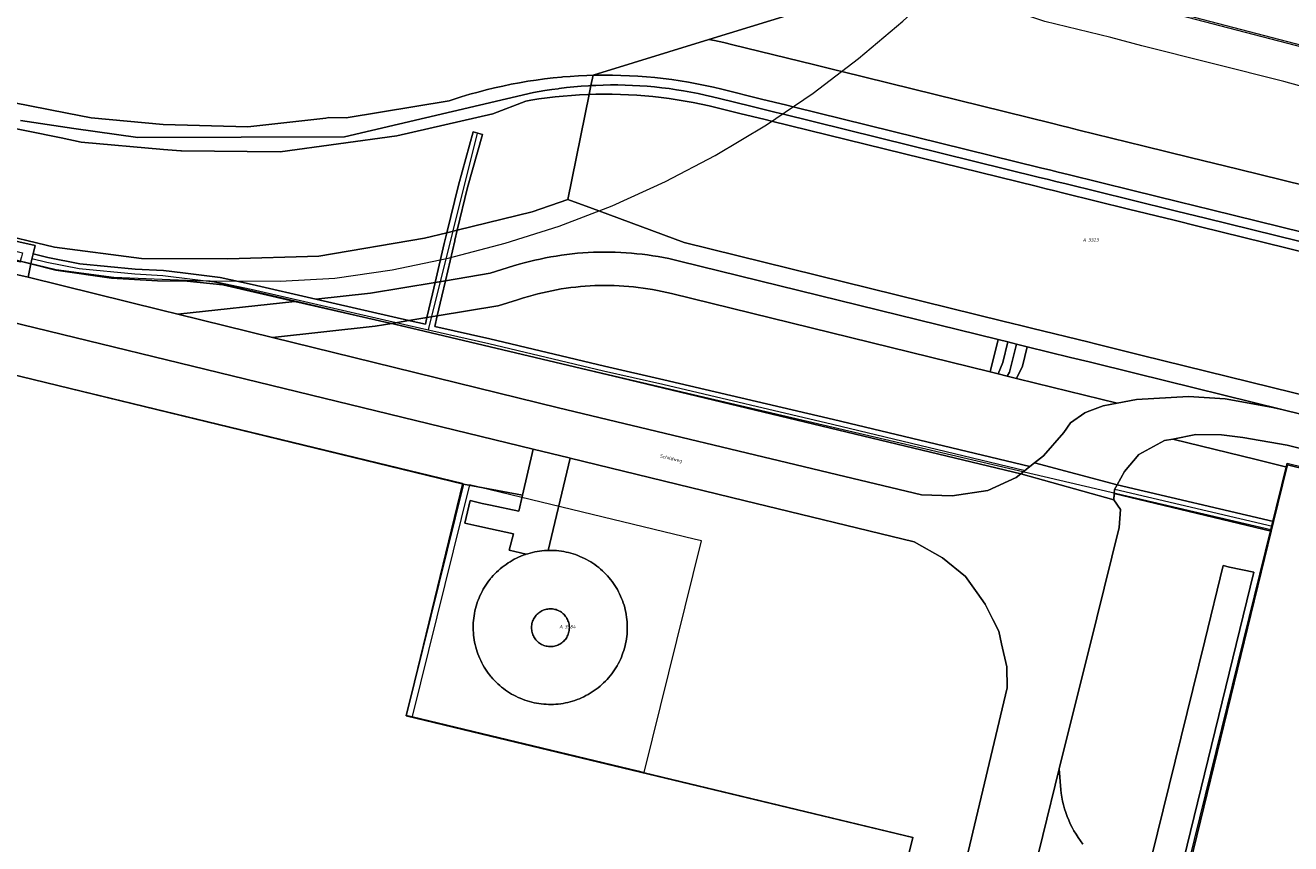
# Model space of a CAD drawing. Header units: metres. Extents: x 250001 to 257773, y 598992 to 609118.
# Tile 566 of 656: x 251951 to 252084, y 607083 to 607169. Entities that reach past the tile are written whole.
import ezdxf
from ezdxf.enums import TextEntityAlignment as Align
from ezdxf.lldxf.tags import DXFTag

# ---------------------------------------------------------------- set-up
doc = ezdxf.new("R2010")
doc.units = ezdxf.units.M
for name, color, linetype, lineweight in [('B-WE-FV-GELEIDING_WILDROOSTER-GV', 252, 'Continuous', 18), ('B-WE-GR-GRAS-GV', 252, 'Continuous', 13), ('B-WE-GR-GROENVOORZIENING-GV', 252, 'Continuous', 18), ('B-WE-GW-TALUD_KRUIN-G', 252, 'Continuous', 18), ('B-WE-IE-TERREINAFSCHEIDING_KUNSTMATIG_HEKWERK-G', 252, 'IE-TERREINAFSCHEIDING-KUNSTMATIG', 18), ('B-WE-KG-GRENS_PERCEEL-G', 150, 'KG-PERCEEL', 18), ('B-WE-KG-GRENS_PERCEEL-S', 150, 'Continuous', 25), ('B-WE-OG-BEBOUWING_WINDTURBINE-GV', 1, 'Continuous', 18), ('B-WE-OG-TERREIN_ERF-GV', 7, 'Continuous', 18), ('B-WE-OG-TOPOGRAFIE-T18', 2, 'Continuous', 18), ('B-WE-VH-VERHARDING_GESLOTEN-GV', 252, 'Continuous', 18), ('B-WE-VH-VERHARDING_HALFVERHARDING-GV', 252, 'Continuous', 18), ('B-WE-VH-VERHARDING_OPEN-GV', 252, 'Continuous', 18), ('X-XX-AL-REFERENTIE-G', 7, 'Continuous', 18)]:
    doc.layers.add(name, color=color, linetype=linetype, lineweight=lineweight)
doc.styles.add('NLCS-ISO', font='NLCS-ISO.ttf')
doc.styles.add('NLCS-ISO-ANNOTATIEF-T18', font='NLCS-ISO.ttf', dxfattribs={"height": 1.8})
doc.styles.get("Standard").update_dxf_attribs({"font": 'NLCS-ISO.ttf'})
doc.linetypes.add('IE-TERREINAFSCHEIDING-KUNSTMATIG', pattern='A,4,[82,NLCS.shx,S=0.75,R=90,X=0,Y=0],4,-2', length=10)
tags = doc.linetypes.add('KG-PERCEEL', pattern='A,5.5,-2,["P",Standard,S=1.8,R=0,X=-0.5,Y=-0.9],-2,5.5,-2,[5,NLCS.SHX,S=0.75,R=0,X=0,Y=0],-2', length=19).pattern_tags.tags
tags[6] = DXFTag(74, 10)

# ---------------------------------------------------------------- blocks, each defined once
blk = doc.blocks.new('SKG-PERCEELNUMMER-SO')
at = {"style": 'NLCS-ISO', "oblique": 10, "flags": 1}
blk.add_attdef('GEMEENTECODE', text='', height=1.8, dxfattribs=at).set_placement((0, 2.55), align=Align.MIDDLE_CENTER)
at = {"style": 'NLCS-ISO', "oblique": 10}
blk.add_attdef('SECTIE', text='', height=1.8, dxfattribs=at).set_placement((-0.5, 0), align=Align.MIDDLE_RIGHT)
blk.add_attdef('PERCEELNUMMER', text='', height=1.8, dxfattribs=at).set_placement((0.5, 0), align=Align.MIDDLE_LEFT)
blk = doc.blocks.new('BS2021-132-Xref-KAD-20210617')
at = {"layer": 'B-WE-KG-GRENS_PERCEEL-G', "flags": 128}
for points in [[(250945.75, 607240.72), (250974.08, 607231.94), (251011.49, 607221.48), (251020.18, 607219.28), (251028.91, 607217.28), (251037.51, 607215.6), (251063.48, 607210.79), (251072.96, 607209.41), (251090.81, 607207.37), (251099.7, 607206.61), (251105.7, 607206.28), (251114.75, 607205.97), (251120.63, 607205.92), (251126.73, 607206.02), (251138.62, 607206.52), (251150.75, 607207.08), (251159.65, 607207.89), (251168.5, 607209.03), (251180.38, 607210.78), (251189.4, 607212.26), (251198.11, 607213.89), (251206.88, 607215.87), (251215.54, 607218), (251223.23, 607220.02), (251229.91, 607222.11), (251236.78, 607224.36), (251245.22, 607227.38), (251253.62, 607230.5), (251261.97, 607233.74), (251270.15, 607237.04), (251278.45, 607240.68), (251286.47, 607244.63), (251294.47, 607248.75), (251302.29, 607253.03), (251310.1, 607257.55), (251320.19, 607263.72), (251325.53, 607266.6), (251331, 607268.72), (251336.71, 607270.26), (251342.57, 607271.38), (251348.28, 607271.95), (251354.29, 607271.92), (251360.27, 607271.43), (251510.74, 607247.74), (251537.28, 607243.38), (251548.25, 607241.84), (251560.77, 607238.58), (251608.12, 607227.35), (251868.01, 607164.47), (251954.5, 607143.64)], [(251691.482, 607195.309), (251716.565, 607189.229), (251997.049, 607121.25)], [(251970.607, 607142.463), (251977.96, 607142.43), (251983.68, 607142.74), (251989.68, 607143.59), (251995.57, 607144.81), (252001.51, 607146.38), (252007.18, 607148.18), (252012.74, 607150.3), (252018.31, 607152.85), (252023.53, 607155.59), (252028.89, 607158.8), (252033.77, 607162.12), (252038.53, 607165.73), (252043.18, 607169.65), (252050.19, 607176.065)], [(252099.419, 607163.323), (252072.274, 607170.42), (252050.34, 607176.026), (252050.19, 607176.065)], [(251954.5, 607143.64), (251960.54, 607142.83), (251968.99, 607142.47), (251970.607, 607142.463)], [(251970.607, 607142.463), (252023.501, 607130.033), (252081.713, 607116.389)], [(252081.713, 607116.389), (252083.43, 607123.36), (252089.11, 607121.96)], [(251997.049, 607121.25), (251991.153, 607096.955)], [(252016.07, 607090.948), (252022.076, 607115.217), (252021.316, 607115.4), (251997.772, 607121.076), (251991.768, 607096.807)], [(252070.853, 607072.297), (252081.713, 607116.389)], [(251991.153, 607096.955), (251991.768, 607096.807)], [(251991.768, 607096.807), (252015.457, 607091.096), (252016.07, 607090.948)], [(252016.07, 607090.948), (252044.228, 607084.16)], [(252044.228, 607084.16), (251991.812, 606872.422), (251694.031, 606944.689)]]:
    blk.add_lwpolyline(points, dxfattribs=at)
at = {"layer": 'B-WE-KG-GRENS_PERCEEL-S', "xscale": 0.2, "yscale": 0.2, "zscale": 0.2}
for p, values in [((252062.473, 607146.727), {'PERCEELNUMMER': '3323', 'SECTIE': 'A'}), ((252007.656, 607106.223), {'PERCEELNUMMER': '3384', 'SECTIE': 'A'})]:
    blk.add_blockref('SKG-PERCEELNUMMER-SO', p, dxfattribs=at).add_auto_attribs(values)
blk = doc.blocks.new('BS2021-132-Xref-BGT-GRIJS-20210617-aangepast')
at = {"layer": 'B-WE-FV-GELEIDING_WILDROOSTER-GV', "flags": 128}
blk.add_lwpolyline([(252056.962, 607123.366), (252055.534, 607122.241), (252065.295, 607119.49), (252065.327, 607120.166), (252065.347, 607120.6), (252065.613, 607121.069)], close=True, dxfattribs=at)
at = {"layer": 'B-WE-GR-GRAS-GV', "flags": 128}
for points in [[(251947.96, 607161.52), (251955.66, 607160.009), (251958.15, 607159.52), (251965.71, 607158.82), (251974.58, 607158.6), (251982.726, 607159.488), (251983.06, 607159.563), (251984.886, 607159.534), (251995.654, 607161.326), (251996.913, 607161.717), (251997.822, 607161.99), (251998.679, 607162.23), (251999.54, 607162.455), (252000.405, 607162.665), (252001.274, 607162.86), (252002.146, 607163.04), (252003.02, 607163.205), (252003.898, 607163.354), (252004.778, 607163.488), (252005.66, 607163.607), (252006.544, 607163.71), (252007.43, 607163.798), (252007.561, 607163.809), (252008.317, 607163.87), (252009.205, 607163.927), (252010.094, 607163.968), (252010.725, 607163.987), (252022.87, 607167.737), (252042.806, 607173.892)], [(251950.739, 607159.232), (251956.35, 607158.421), (251963.053, 607157.451), (251984.701, 607157.549), (252004.503, 607162.166), (252005.666, 607162.375), (252006.426, 607162.495), (252007.064, 607162.583), (252007.188, 607162.601), (252007.952, 607162.694), (252008.717, 607162.773), (252009.483, 607162.839), (252010.251, 607162.892), (252010.505, 607162.905), (252010.725, 607163.987), (252010.094, 607163.968), (252009.205, 607163.927), (252008.317, 607163.87), (252007.561, 607163.809), (252007.43, 607163.798), (252006.544, 607163.71), (252005.66, 607163.607), (252004.778, 607163.488), (252003.898, 607163.354), (252003.02, 607163.205), (252002.146, 607163.04), (252001.274, 607162.86), (252000.405, 607162.665), (251999.54, 607162.455), (251998.679, 607162.23), (251997.822, 607161.99), (251996.913, 607161.717), (251995.654, 607161.326), (251984.886, 607159.534), (251983.06, 607159.563), (251982.726, 607159.488), (251974.58, 607158.6), (251965.71, 607158.82), (251958.15, 607159.52), (251955.66, 607160.009), (251947.96, 607161.52)], [(251944.6, 607159.53), (251955.028, 607157.415), (251957.12, 607156.99), (251965.722, 607156.222), (251967.54, 607156.06), (251967.606, 607156.059), (251977.96, 607155.98), (251990.16, 607157.64), (252000.22, 607159.96), (252003.691, 607161.29), (252004.216, 607161.38), (252005.062, 607161.509), (252005.909, 607161.623), (252006.759, 607161.722), (252007.61, 607161.806), (252008.462, 607161.876), (252009.315, 607161.93), (252010.17, 607161.97), (252010.315, 607161.974), (252010.505, 607162.905), (252010.251, 607162.892), (252009.483, 607162.839), (252008.717, 607162.773), (252007.952, 607162.694), (252007.188, 607162.601), (252007.064, 607162.583), (252006.426, 607162.495), (252005.666, 607162.375), (252004.503, 607162.166), (251984.701, 607157.549), (251963.053, 607157.451), (251956.35, 607158.421), (251950.739, 607159.232)], [(251947.6, 607147.58), (251954.31, 607145.98), (251963.43, 607144.8), (251972.48, 607144.76), (251982, 607145.02), (251993.07, 607146.92), (251995.417, 607147.496), (251996.619, 607152.472), (251998.182, 607158.057), (251999.145, 607157.788), (251997.587, 607152.22), (251996.511, 607147.765), (252004.35, 607149.69), (252008.079, 607150.987), (252010.315, 607161.974), (252010.17, 607161.97), (252009.315, 607161.93), (252008.462, 607161.876), (252007.61, 607161.806), (252006.759, 607161.722), (252005.909, 607161.623), (252005.062, 607161.509), (252004.216, 607161.38), (252003.691, 607161.29), (252000.22, 607159.96), (251990.16, 607157.64), (251977.96, 607155.98), (251967.606, 607156.059), (251967.54, 607156.06), (251965.722, 607156.222), (251957.12, 607156.99), (251955.028, 607157.415), (251944.6, 607159.53)], [(251947.43, 607147.24), (251952.29, 607146.15), (251952.071, 607145.272), (251953.628, 607144.888), (251956.968, 607144.241), (251962.76, 607143.688), (251965.724, 607143.525), (251967.743, 607143.274), (251971.683, 607142.785), (251975.039, 607142.079), (251981.705, 607140.537), (251987.414, 607141.159), (251994.19, 607142.287), (251995.151, 607146.379), (251995.282, 607146.936), (251995.417, 607147.496), (251993.07, 607146.92), (251982, 607145.02), (251972.48, 607144.76), (251963.43, 607144.8), (251954.31, 607145.98), (251947.6, 607147.58)], [(252232.144, 607143.193), (252205.328, 607149.839), (252170.797, 607158.135), (252144.21, 607164.695), (252126.535, 607168.902), (252109.312, 607173.165), (252109.648, 607174.445), (252109.703, 607174.684), (252086.377, 607180.485), (252079.972, 607182.078), (252074.529, 607183.432), (252071.193, 607170.525), (252071.243, 607170.515), (252088.56, 607166.028), (252104.602, 607161.649), (252120.588, 607157.769), (252133.17, 607155.859), (252145.608, 607154.265), (252161.961, 607152.347), (252180.305, 607148.654), (252206.066, 607142.395), (252230.87, 607136.251)], [(252096.604, 607159.613), (252083.075, 607163.32), (252068.228, 607167.088), (252064.963, 607167.927), (252058.047, 607169.625), (252054.919, 607170.659), (252046.955, 607172.728), (252042.806, 607173.892), (252022.87, 607167.737), (252023.466, 607167.617), (252024.417, 607167.409), (252025.365, 607167.185), (252033.812, 607165.103), (252036.198, 607164.516), (252036.804, 607164.366), (252058.759, 607158.957), (252059.84, 607158.691), (252060.573, 607158.51), (252061.628, 607158.25), (252068.442, 607156.572), (252073.27, 607155.382), (252078.317, 607154.139), (252239.633, 607114.396)], [(252239.633, 607114.396), (252078.317, 607154.139), (252073.27, 607155.382), (252068.442, 607156.572), (252061.628, 607158.25), (252060.573, 607158.51), (252059.84, 607158.691), (252058.759, 607158.957), (252036.804, 607164.366), (252036.198, 607164.516), (252033.812, 607165.103), (252025.365, 607167.185), (252024.417, 607167.409), (252023.466, 607167.617), (252022.87, 607167.737), (252010.725, 607163.987), (252010.984, 607163.994), (252011.874, 607164.005), (252012.764, 607163.999), (252013.654, 607163.978), (252014.543, 607163.942), (252015.432, 607163.89), (252016.32, 607163.823), (252017.206, 607163.74), (252018.09, 607163.642), (252018.973, 607163.528), (252019.854, 607163.399), (252020.732, 607163.254), (252021.608, 607163.095), (252022.481, 607162.92), (252023.35, 607162.729), (252024.216, 607162.524), (252028.386, 607161.497), (252031.029, 607160.845), (252031.69, 607160.683), (252057.608, 607154.297), (252058.675, 607154.034), (252059.443, 607153.845), (252060.51, 607153.582), (252067.286, 607151.913), (252072.079, 607150.732), (252075.503, 607149.888), (252238.495, 607109.733)], [(252238.26, 607108.761), (252074.871, 607149.014), (252071.83, 607149.764), (252067.046, 607150.942), (252060.277, 607152.61), (252059.207, 607152.873), (252058.432, 607153.064), (252057.368, 607153.326), (252030.555, 607159.932), (252029.895, 607160.095), (252027.256, 607160.745), (252023.977, 607161.553), (252023.231, 607161.74), (252022.481, 607161.914), (252021.729, 607162.075), (252020.974, 607162.223), (252020.217, 607162.357), (252019.457, 607162.478), (252018.695, 607162.587), (252017.932, 607162.681), (252017.167, 607162.763), (252016.4, 607162.831), (252015.633, 607162.885), (252014.865, 607162.926), (252014.096, 607162.954), (252013.327, 607162.969), (252012.557, 607162.97), (252011.788, 607162.957), (252011.019, 607162.931), (252010.505, 607162.905), (252010.315, 607161.974), (252011.025, 607161.995), (252011.88, 607162.005), (252012.735, 607161.999), (252013.59, 607161.979), (252014.444, 607161.945), (252015.298, 607161.895), (252016.151, 607161.83), (252017.002, 607161.75), (252017.852, 607161.656), (252018.7, 607161.547), (252019.547, 607161.423), (252020.391, 607161.284), (252021.232, 607161.13), (252022.07, 607160.962), (252022.906, 607160.779), (252023.738, 607160.582), (252026.115, 607159.997), (252028.76, 607159.345), (252029.42, 607159.182), (252057.129, 607152.356), (252058.19, 607152.094), (252058.972, 607151.902), (252060.044, 607151.637), (252066.805, 607149.972), (252071.582, 607148.795), (252074.223, 607148.144), (252238.014, 607107.792)], [(252238.495, 607109.733), (252075.503, 607149.888), (252072.079, 607150.732), (252067.286, 607151.913), (252060.51, 607153.582), (252059.443, 607153.845), (252058.675, 607154.034), (252057.608, 607154.297), (252031.69, 607160.683), (252031.029, 607160.845), (252028.386, 607161.497), (252024.216, 607162.524), (252023.35, 607162.729), (252022.481, 607162.92), (252021.608, 607163.095), (252020.732, 607163.254), (252019.854, 607163.399), (252018.973, 607163.528), (252018.09, 607163.642), (252017.206, 607163.74), (252016.32, 607163.823), (252015.432, 607163.89), (252014.543, 607163.942), (252013.654, 607163.978), (252012.764, 607163.999), (252011.874, 607164.005), (252010.984, 607163.994), (252010.725, 607163.987), (252010.505, 607162.905), (252011.019, 607162.931), (252011.788, 607162.957), (252012.557, 607162.97), (252013.327, 607162.969), (252014.096, 607162.954), (252014.865, 607162.926), (252015.633, 607162.885), (252016.4, 607162.831), (252017.167, 607162.763), (252017.932, 607162.681), (252018.695, 607162.587), (252019.457, 607162.478), (252020.217, 607162.357), (252020.974, 607162.223), (252021.729, 607162.075), (252022.481, 607161.914), (252023.231, 607161.74), (252023.977, 607161.553), (252027.256, 607160.745), (252029.895, 607160.095), (252030.555, 607159.932), (252057.368, 607153.326), (252058.432, 607153.064), (252059.207, 607152.873), (252060.277, 607152.61), (252067.046, 607150.942), (252071.83, 607149.764), (252074.871, 607149.014), (252238.26, 607108.761)], [(252238.014, 607107.792), (252074.223, 607148.144), (252071.582, 607148.795), (252066.805, 607149.972), (252060.044, 607151.637), (252058.972, 607151.902), (252058.19, 607152.094), (252057.129, 607152.356), (252029.42, 607159.182), (252028.76, 607159.345), (252026.115, 607159.997), (252023.738, 607160.582), (252022.906, 607160.779), (252022.07, 607160.962), (252021.232, 607161.13), (252020.391, 607161.284), (252019.547, 607161.423), (252018.7, 607161.547), (252017.852, 607161.656), (252017.002, 607161.75), (252016.151, 607161.83), (252015.298, 607161.895), (252014.444, 607161.945), (252013.59, 607161.979), (252012.735, 607161.999), (252011.88, 607162.005), (252011.025, 607161.995), (252010.315, 607161.974), (252008.079, 607150.987), (252010.662, 607150.028), (252011.351, 607149.772), (252020.26, 607146.464), (252053.643, 607138.24), (252054.661, 607137.989), (252055.548, 607137.77), (252056.655, 607137.497), (252062.694, 607136.01), (252063.206, 607135.884), (252068.098, 607134.678), (252234.893, 607093.585)], [(252234.893, 607093.585), (252068.098, 607134.678), (252063.206, 607135.884), (252062.694, 607136.01), (252056.655, 607137.497), (252055.548, 607137.77), (252054.661, 607137.989), (252053.643, 607138.24), (252020.26, 607146.464), (252011.351, 607149.772), (252010.662, 607150.028), (252008.079, 607150.987), (252004.35, 607149.69), (251996.511, 607147.765), (251996.255, 607146.704), (251996.238, 607146.634), (251995.259, 607142.465), (251999.941, 607143.245), (252002.403, 607144.009), (252002.982, 607144.182), (252003.528, 607144.335), (252004.076, 607144.478), (252004.626, 607144.612), (252005.179, 607144.736), (252005.734, 607144.851), (252006.291, 607144.956), (252006.849, 607145.051), (252007.409, 607145.136), (252007.971, 607145.212), (252008.533, 607145.277), (252009.097, 607145.333), (252009.662, 607145.379), (252010.227, 607145.415), (252010.793, 607145.442), (252011.359, 607145.458), (252011.926, 607145.465), (252012.492, 607145.461), (252013.059, 607145.448), (252013.625, 607145.425), (252014.19, 607145.392), (252014.755, 607145.349), (252015.319, 607145.296), (252015.882, 607145.234), (252016.444, 607145.161), (252017.005, 607145.079), (252017.564, 607144.987), (252018.121, 607144.885), (252018.677, 607144.774), (252019.23, 607144.653), (252019.781, 607144.522), (252053.163, 607136.298), (252054.175, 607136.049), (252055.076, 607135.827), (252056.189, 607135.552), (252060.749, 607134.429), (252062.707, 607133.947), (252067.624, 607132.735), (252082.889, 607128.974), (252234.51, 607091.62)], [(252068.597, 607079.515), (252074.798, 607104.749), (252076.73, 607112.61), (252077.384, 607112.468), (252079.96, 607111.91), (252071.857, 607078.75)], [(252072.593, 607078.577), (252081.766, 607116.234), (252065.327, 607120.166), (252065.324, 607120.108), (252065.295, 607119.49), (252065.966, 607118.496), (252065.84, 607116.62), (252063.486, 607107.135), (252059.56, 607091.312), (252059.734, 607089.114), (252059.775, 607088.768), (252059.839, 607088.354), (252059.919, 607087.943), (252060.014, 607087.536), (252060.125, 607087.132), (252060.251, 607086.733), (252060.393, 607086.339), (252060.549, 607085.951), (252060.72, 607085.569), (252060.906, 607085.193), (252061.106, 607084.825), (252061.319, 607084.465), (252061.546, 607084.114), (252061.787, 607083.771), (252062.04, 607083.438)]]:
    blk.add_lwpolyline(points, dxfattribs=at)
for points in [[(251750.48, 607186.25), (251692.571, 607200.253), (251691.446, 607195.573), (251691.421, 607195.383), (251847.73, 607157.284), (251847.248, 607155.443), (251847.58, 607155.362), (251847.639, 607155.606), (251945.149, 607131.851), (251945.6, 607133.69), (251997.151, 607121.146), (252003.343, 607120.007), (252004.465, 607124.805), (251920.74, 607145.21), (251837.53, 607165.25)], [(251999.145, 607157.788), (251998.182, 607158.057), (251996.619, 607152.472), (251995.417, 607147.496), (251996.511, 607147.765), (251997.587, 607152.22)], [(251996.255, 607146.704), (251996.511, 607147.765), (251995.417, 607147.496), (251995.282, 607146.936), (251995.151, 607146.379), (251994.19, 607142.287), (251995.259, 607142.465), (251996.238, 607146.634)], [(251953.628, 607144.888), (251952.071, 607145.272), (251951.93, 607144.71), (251951.837, 607144.225), (251954.449, 607143.575), (251960.3, 607142.741), (251965.12, 607142.451), (251968.228, 607142.409), (251971.944, 607142.018), (251979.498, 607140.297), (251989.145, 607138.099), (251989.639, 607137.982), (251991.45, 607138.284), (251981.705, 607140.537), (251975.039, 607142.079), (251971.683, 607142.785), (251967.743, 607143.274), (251965.724, 607143.525), (251962.76, 607143.688), (251956.968, 607144.241)], [(252012.492, 607145.461), (252011.926, 607145.465), (252011.359, 607145.458), (252010.793, 607145.442), (252010.227, 607145.415), (252009.662, 607145.379), (252009.097, 607145.333), (252008.533, 607145.277), (252007.971, 607145.212), (252007.409, 607145.136), (252006.849, 607145.051), (252006.291, 607144.956), (252005.734, 607144.851), (252005.179, 607144.736), (252004.626, 607144.612), (252004.076, 607144.478), (252003.528, 607144.335), (252002.982, 607144.182), (252002.403, 607144.009), (251999.941, 607143.245), (251995.259, 607142.465), (251994.882, 607140.861), (251994.395, 607138.774), (252000.75, 607139.832), (252000.789, 607139.844), (252002.801, 607140.468), (252003.44, 607140.666), (252003.956, 607140.821), (252004.443, 607140.957), (252004.932, 607141.085), (252005.423, 607141.205), (252005.916, 607141.315), (252006.411, 607141.418), (252006.908, 607141.511), (252007.406, 607141.596), (252007.906, 607141.672), (252008.407, 607141.739), (252008.909, 607141.798), (252009.412, 607141.848), (252009.916, 607141.889), (252010.42, 607141.921), (252010.925, 607141.945), (252011.43, 607141.959), (252011.936, 607141.965), (252012.441, 607141.962), (252012.946, 607141.95), (252013.451, 607141.93), (252013.956, 607141.9), (252014.46, 607141.862), (252014.963, 607141.815), (252015.466, 607141.759), (252015.967, 607141.694), (252016.467, 607141.621), (252016.966, 607141.539), (252017.463, 607141.448), (252017.959, 607141.349), (252018.452, 607141.241), (252018.944, 607141.124), (252052.324, 607132.901), (252053.163, 607136.298), (252019.781, 607144.522), (252019.23, 607144.653), (252018.677, 607144.774), (252018.121, 607144.885), (252017.564, 607144.987), (252017.005, 607145.079), (252016.444, 607145.161), (252015.882, 607145.234), (252015.319, 607145.296), (252014.755, 607145.349), (252014.19, 607145.392), (252013.625, 607145.425), (252013.059, 607145.448)], [(251954.449, 607143.575), (251951.837, 607144.225), (251951.57, 607142.83), (251965.533, 607139.386), (251967.251, 607138.963), (251979.498, 607140.297), (251971.944, 607142.018), (251968.228, 607142.409), (251965.12, 607142.451), (251960.3, 607142.741)], [(251993.908, 607141.089), (251994.19, 607142.287), (251987.414, 607141.159), (251981.705, 607140.537), (251991.45, 607138.284), (251993.326, 607138.596)], [(251994.882, 607140.861), (251995.259, 607142.465), (251994.19, 607142.287), (251993.908, 607141.089), (251993.326, 607138.596), (251994.395, 607138.774)], [(252012.441, 607141.962), (252011.936, 607141.965), (252011.43, 607141.959), (252010.925, 607141.945), (252010.42, 607141.921), (252009.916, 607141.889), (252009.412, 607141.848), (252008.909, 607141.798), (252008.407, 607141.739), (252007.906, 607141.672), (252007.406, 607141.596), (252006.908, 607141.511), (252006.411, 607141.418), (252005.916, 607141.315), (252005.423, 607141.205), (252004.932, 607141.085), (252004.443, 607140.957), (252003.956, 607140.821), (252003.44, 607140.666), (252002.801, 607140.468), (252000.789, 607139.844), (252000.75, 607139.832), (251994.395, 607138.774), (251994.139, 607137.679), (251999.923, 607136.381), (252011.939, 607133.504), (252018.147, 607132.094), (252035.915, 607127.933), (252056.482, 607122.988), (252056.962, 607123.366), (252057.92, 607124.12), (252060.05, 607126.57), (252060.733, 607127.564), (252062.236, 607128.628), (252062.487, 607128.721), (252064.154, 607129.339), (252065.643, 607129.62), (252057.08, 607131.729), (252055.071, 607132.224), (252054.109, 607132.461), (252053.159, 607132.695), (252052.324, 607132.901), (252018.944, 607141.124), (252018.452, 607141.241), (252017.959, 607141.349), (252017.463, 607141.448), (252016.966, 607141.539), (252016.467, 607141.621), (252015.967, 607141.694), (252015.466, 607141.759), (252014.963, 607141.815), (252014.46, 607141.862), (252013.956, 607141.9), (252013.451, 607141.93), (252012.946, 607141.95)], [(251989.145, 607138.099), (251979.498, 607140.297), (251967.251, 607138.963), (251977.151, 607136.521), (251987.892, 607137.691), (251989.639, 607137.982)], [(252012.898, 607132.472), (251989.639, 607137.982), (251987.892, 607137.691), (251977.151, 607136.521), (252007.12, 607129.13), (252037.091, 607121.949), (252045.14, 607120.02), (252048.36, 607119.93), (252052.09, 607120.5), (252055.05, 607121.86), (252055.534, 607122.241)], [(251994.139, 607137.679), (251994.395, 607138.774), (251993.326, 607138.596), (251993.163, 607137.898), (251991.569, 607138.256), (251991.45, 607138.284), (251989.639, 607137.982), (252012.898, 607132.472), (252055.534, 607122.241), (252056.482, 607122.988), (252035.915, 607127.933), (252018.147, 607132.094), (252011.939, 607133.504), (251999.923, 607136.381)], [(251993.163, 607137.898), (251993.326, 607138.596), (251991.45, 607138.284), (251991.569, 607138.256)], [(252054.175, 607136.049), (252053.163, 607136.298), (252052.324, 607132.901), (252053.159, 607132.695), (252053.64, 607133.91)], [(252055.076, 607135.827), (252054.175, 607136.049), (252053.64, 607133.91), (252053.159, 607132.695), (252054.109, 607132.461), (252054.36, 607132.87)], [(252056.189, 607135.552), (252055.076, 607135.827), (252054.36, 607132.87), (252054.109, 607132.461), (252055.071, 607132.224), (252055.7, 607133.51)], [(252060.749, 607134.429), (252056.189, 607135.552), (252055.7, 607133.51), (252055.071, 607132.224), (252057.08, 607131.729), (252065.643, 607129.62), (252067.666, 607130.002), (252073.093, 607130.315), (252076.923, 607130.074), (252081.749, 607129.199), (252082.889, 607128.974), (252067.624, 607132.735), (252062.707, 607133.947)], [(252080.181, 607123.72), (252071.443, 607125.873), (252070.599, 607125.71), (252067.91, 607124.25), (252066.398, 607122.457), (252065.613, 607121.069), (252082.009, 607117.234), (252083.396, 607122.928)], [(252076.573, 607126.305), (252073.875, 607126.343), (252071.443, 607125.873), (252080.181, 607123.72), (252083.396, 607122.928), (252083.46, 607123.19), (252150.92, 607106.57), (252238.84, 607084.85), (252238.929, 607085.216), (252243.437, 607084.047), (252243.807, 607085.345), (252243.92, 607085.741), (252242.732, 607086.077), (252240.042, 607086.643), (252239.328, 607086.829), (252083.421, 607125.239), (252078.79, 607126.036)], [(252082.009, 607117.234), (252065.613, 607121.069), (252065.347, 607120.6), (252065.327, 607120.166), (252081.766, 607116.234)]]:
    blk.add_lwpolyline(points, close=True, dxfattribs=at)
at = {"layer": 'B-WE-GR-GROENVOORZIENING-GV', "flags": 128}
blk.add_lwpolyline([(252046.77, 607068.97), (252054.1, 607099.8), (252054.08, 607102.02), (252053.526, 607104.412), (252053.22, 607105.73), (252052.607, 607106.973), (252052.167, 607107.866), (252051.81, 607108.59), (252050.96, 607109.777), (252049.74, 607111.48), (252047.32, 607113.43), (252044.36, 607115.11), (252026.528, 607119.442), (252008.319, 607123.866), (252006.027, 607114.203), (252006.14, 607114.206), (252006.394, 607114.206), (252006.648, 607114.197), (252006.902, 607114.18), (252007.155, 607114.155), (252007.407, 607114.123), (252007.658, 607114.082), (252007.907, 607114.034), (252008.155, 607113.977), (252008.401, 607113.913), (252008.645, 607113.841), (252008.886, 607113.762), (252009.125, 607113.675), (252009.361, 607113.58), (252009.594, 607113.479), (252009.823, 607113.37), (252010.049, 607113.253), (252010.272, 607113.13), (252010.49, 607113), (252010.704, 607112.863), (252010.914, 607112.719), (252011.119, 607112.569), (252011.319, 607112.412), (252011.514, 607112.249), (252011.704, 607112.08), (252011.888, 607111.905), (252012.067, 607111.725), (252012.24, 607111.539), (252012.407, 607111.347), (252012.569, 607111.151), (252012.723, 607110.949), (252012.872, 607110.743), (252013.014, 607110.532), (252013.149, 607110.317), (252013.277, 607110.097), (252013.398, 607109.874), (252013.513, 607109.647), (252013.62, 607109.416), (252013.719, 607109.182), (252013.812, 607108.946), (252013.896, 607108.706), (252013.974, 607108.464), (252014.043, 607108.219), (252014.105, 607107.973), (252014.159, 607107.725), (252014.205, 607107.475), (252014.244, 607107.223), (252014.274, 607106.971), (252014.297, 607106.718), (252014.311, 607106.464), (252014.317, 607106.21), (252014.316, 607105.956), (252014.306, 607105.702), (252014.289, 607105.448), (252014.264, 607105.195), (252014.23, 607104.943), (252014.189, 607104.693), (252014.139, 607104.443), (252014.082, 607104.196), (252014.018, 607103.95), (252013.945, 607103.706), (252013.865, 607103.465), (252013.791, 607103.262), (252013.696, 607103.026), (252013.594, 607102.793), (252013.485, 607102.564), (252013.368, 607102.338), (252013.245, 607102.116), (252013.115, 607101.897), (252012.977, 607101.683), (252012.834, 607101.474), (252012.683, 607101.269), (252012.527, 607101.069), (252012.364, 607100.874), (252012.195, 607100.684), (252012.02, 607100.499), (252011.839, 607100.321), (252011.653, 607100.148), (252011.462, 607099.98), (252011.265, 607099.819), (252011.063, 607099.665), (252010.857, 607099.516), (252010.646, 607099.375), (252010.431, 607099.24), (252010.211, 607099.111), (252009.988, 607098.99), (252009.761, 607098.876), (252009.53, 607098.769), (252009.296, 607098.669), (252009.06, 607098.577), (252008.82, 607098.492), (252008.578, 607098.415), (252008.333, 607098.346), (252008.087, 607098.284), (252007.838, 607098.23), (252007.588, 607098.184), (252007.337, 607098.146), (252007.085, 607098.115), (252006.832, 607098.093), (252006.578, 607098.079), (252006.324, 607098.072), (252006.069, 607098.074), (252005.815, 607098.084), (252005.562, 607098.101), (252005.309, 607098.127), (252005.057, 607098.16), (252004.806, 607098.202), (252004.557, 607098.251), (252004.309, 607098.308), (252004.064, 607098.373), (252003.82, 607098.446), (252003.579, 607098.526), (252003.34, 607098.613), (252003.105, 607098.709), (252002.872, 607098.811), (252002.643, 607098.921), (252002.417, 607099.038), (252002.196, 607099.162), (252001.978, 607099.293), (252001.764, 607099.431), (252001.555, 607099.576), (252001.35, 607099.726), (252001.151, 607099.884), (252000.956, 607100.047), (252000.767, 607100.217), (252000.583, 607100.392), (252000.405, 607100.573), (252000.232, 607100.76), (252000.065, 607100.952), (252000, 607101.032), (251999.905, 607101.149), (251999.751, 607101.351), (251999.603, 607101.558), (251999.462, 607101.769), (251999.328, 607101.985), (251999.2, 607102.205), (251999.08, 607102.429), (251998.966, 607102.656), (251998.86, 607102.887), (251998.761, 607103.121), (251998.669, 607103.358), (251998.585, 607103.598), (251998.509, 607103.841), (251998.44, 607104.085), (251998.379, 607104.332), (251998.326, 607104.58), (251998.28, 607104.831), (251998.243, 607105.082), (251998.213, 607105.334), (251998.192, 607105.588), (251998.178, 607105.841), (251998.172, 607106.095), (251998.175, 607106.35), (251998.185, 607106.604), (251998.203, 607106.857), (251998.23, 607107.11), (251998.264, 607107.362), (251998.306, 607107.613), (251998.356, 607107.862), (251998.414, 607108.109), (251998.48, 607108.355), (251998.553, 607108.598), (251998.634, 607108.839), (251998.69, 607108.992), (251998.784, 607109.228), (251998.885, 607109.462), (251998.994, 607109.691), (251999.109, 607109.918), (251999.232, 607110.14), (251999.361, 607110.359), (251999.498, 607110.573), (251999.641, 607110.783), (251999.791, 607110.989), (251999.947, 607111.189), (252000, 607111.254), (252000.109, 607111.385), (252000.277, 607111.576), (252000.452, 607111.76), (252000.632, 607111.94), (252000.817, 607112.114), (252001.008, 607112.281), (252001.204, 607112.443), (252001.405, 607112.598), (252001.611, 607112.747), (252001.822, 607112.89), (252002.037, 607113.026), (252002.256, 607113.155), (252002.479, 607113.277), (252002.705, 607113.391), (252002.936, 607113.499), (252003.169, 607113.6), (252003.406, 607113.692), (252003.645, 607113.778), (252003.74, 607113.808), (252001.955, 607114.225), (252002.387, 607115.951), (252000, 607116.465), (251998.552, 607116.777), (251997.301, 607117.059), (251997.845, 607119.439), (251999.126, 607119.133), (252000, 607118.944), (252002.945, 607118.305), (252003.343, 607120.007), (251997.151, 607121.146), (251991.15, 607096.863), (252000, 607094.742), (252044.224, 607084.14), (252035.56, 607048.73)], dxfattribs=at)
blk.add_lwpolyline([(252077.384, 607112.468), (252076.73, 607112.61), (252074.798, 607104.749), (252068.597, 607079.515), (252071.857, 607078.75), (252079.96, 607111.91)], close=True, dxfattribs=at)
at = {"layer": 'B-WE-GW-TALUD_KRUIN-G', "flags": 128}
for points in [[(251947.96, 607161.52), (251955.66, 607160.009), (251958.15, 607159.52), (251965.71, 607158.82), (251974.58, 607158.6), (251982.726, 607159.488), (251983.06, 607159.563), (251984.886, 607159.534), (251995.654, 607161.326), (251996.913, 607161.717), (251997.822, 607161.99), (251998.679, 607162.23), (251999.54, 607162.455), (252000.405, 607162.665), (252001.274, 607162.86), (252002.146, 607163.04), (252003.02, 607163.205), (252003.898, 607163.354), (252004.778, 607163.488), (252005.66, 607163.607), (252006.544, 607163.71), (252007.43, 607163.798), (252007.561, 607163.809), (252008.317, 607163.87), (252009.205, 607163.927), (252010.094, 607163.968), (252010.725, 607163.987)], [(252010.315, 607161.974), (252010.17, 607161.97), (252009.315, 607161.93), (252008.462, 607161.876), (252007.61, 607161.806), (252006.759, 607161.722), (252005.909, 607161.623), (252005.062, 607161.509), (252004.216, 607161.38), (252003.691, 607161.29), (252000.22, 607159.96), (251990.16, 607157.64), (251977.96, 607155.98), (251967.606, 607156.059), (251967.54, 607156.06), (251965.722, 607156.222), (251957.12, 607156.99), (251955.028, 607157.415), (251944.6, 607159.53), (251928.02, 607163.66), (251840.08, 607185.23), (251720.39, 607214.35), (251661.603, 607228.379)], [(252010.725, 607163.987), (252010.984, 607163.994), (252011.874, 607164.005), (252012.764, 607163.999), (252013.654, 607163.978), (252014.543, 607163.942), (252015.432, 607163.89), (252016.32, 607163.823), (252017.206, 607163.74), (252018.09, 607163.642), (252018.973, 607163.528), (252019.854, 607163.399), (252020.732, 607163.254), (252021.608, 607163.095), (252022.481, 607162.92), (252023.35, 607162.729), (252024.216, 607162.524), (252028.386, 607161.497), (252031.029, 607160.845), (252031.69, 607160.683), (252057.608, 607154.297), (252058.675, 607154.034), (252059.443, 607153.845), (252060.51, 607153.582), (252067.286, 607151.913), (252072.079, 607150.732), (252075.503, 607149.888), (252238.495, 607109.733)], [(252238.014, 607107.792), (252074.223, 607148.144), (252071.582, 607148.795), (252066.805, 607149.972), (252060.044, 607151.637), (252058.972, 607151.902), (252058.19, 607152.094), (252057.129, 607152.356), (252029.42, 607159.182), (252028.76, 607159.345), (252026.115, 607159.997), (252023.738, 607160.582), (252022.906, 607160.779), (252022.07, 607160.962), (252021.232, 607161.13), (252020.391, 607161.284), (252019.547, 607161.423), (252018.7, 607161.547), (252017.852, 607161.656), (252017.002, 607161.75), (252016.151, 607161.83), (252015.298, 607161.895), (252014.444, 607161.945), (252013.59, 607161.979), (252012.735, 607161.999), (252011.88, 607162.005), (252011.025, 607161.995), (252010.315, 607161.974)]]:
    blk.add_lwpolyline(points, dxfattribs=at)
at = {"layer": 'B-WE-IE-TERREINAFSCHEIDING_KUNSTMATIG_HEKWERK-G', "flags": 128}
for points in [[(251993.481, 607137.315), (251998.616, 607157.936)], [(251951.949, 607144.787), (251953.521, 607144.399), (251956.896, 607143.745), (251962.723, 607143.19), (251965.679, 607143.026), (251971.6, 607142.291), (251974.931, 607141.591), (251991.458, 607137.769), (251999.814, 607135.893)], [(251999.814, 607135.893), (252011.825, 607133.017), (252018.035, 607131.607), (252035.799, 607127.447), (252055.982, 607122.594)], [(252065.368, 607120.637), (252081.891, 607116.748)]]:
    blk.add_lwpolyline(points, dxfattribs=at)
at = {"layer": 'B-WE-OG-BEBOUWING_WINDTURBINE-GV', "flags": 128}
blk.add_lwpolyline([(252006.355, 607108.086), (252006.23, 607108.088), (252006.104, 607108.081), (252005.979, 607108.067), (252005.855, 607108.045), (252005.733, 607108.015), (252005.613, 607107.977), (252005.495, 607107.932), (252005.381, 607107.879), (252005.27, 607107.819), (252005.164, 607107.753), (252005.061, 607107.679), (252004.964, 607107.6), (252004.872, 607107.514), (252004.785, 607107.423), (252004.705, 607107.326), (252004.631, 607107.224), (252004.563, 607107.118), (252004.502, 607107.008), (252004.449, 607106.894), (252004.402, 607106.777), (252004.364, 607106.657), (252004.333, 607106.535), (252004.309, 607106.412), (252004.294, 607106.287), (252004.287, 607106.161), (252004.286, 607106.108), (252004.29, 607105.982), (252004.302, 607105.857), (252004.322, 607105.733), (252004.35, 607105.61), (252004.385, 607105.489), (252004.428, 607105.371), (252004.479, 607105.256), (252004.537, 607105.144), (252004.601, 607105.036), (252004.673, 607104.932), (252004.751, 607104.834), (252004.835, 607104.74), (252004.924, 607104.652), (252005.02, 607104.569), (252005.12, 607104.493), (252005.225, 607104.424), (252005.334, 607104.361), (252005.447, 607104.305), (252005.563, 607104.257), (252005.682, 607104.216), (252005.803, 607104.183), (252005.927, 607104.157), (252006.051, 607104.14), (252006.177, 607104.13), (252006.302, 607104.128), (252006.428, 607104.135), (252006.553, 607104.149), (252006.677, 607104.171), (252006.799, 607104.201), (252006.919, 607104.239), (252007.037, 607104.284), (252007.151, 607104.337), (252007.262, 607104.397), (252007.368, 607104.463), (252007.471, 607104.537), (252007.568, 607104.616), (252007.66, 607104.702), (252007.747, 607104.793), (252007.827, 607104.89), (252007.901, 607104.992), (252007.969, 607105.098), (252008.03, 607105.208), (252008.083, 607105.322), (252008.13, 607105.439), (252008.168, 607105.559), (252008.199, 607105.681), (252008.223, 607105.804), (252008.238, 607105.929), (252008.245, 607106.055), (252008.246, 607106.108), (252008.242, 607106.234), (252008.23, 607106.359), (252008.21, 607106.483), (252008.182, 607106.606), (252008.147, 607106.727), (252008.104, 607106.845), (252008.053, 607106.96), (252007.995, 607107.072), (252007.931, 607107.18), (252007.859, 607107.284), (252007.781, 607107.382), (252007.697, 607107.476), (252007.608, 607107.564), (252007.512, 607107.646), (252007.412, 607107.723), (252007.307, 607107.792), (252007.198, 607107.855), (252007.085, 607107.911), (252006.969, 607107.959), (252006.85, 607108), (252006.729, 607108.033), (252006.606, 607108.059), (252006.481, 607108.076)], close=True, dxfattribs=at)
at = {"layer": 'B-WE-OG-TERREIN_ERF-GV', "flags": 128}
blk.add_lwpolyline([(251755.27, 606929.507), (251913.606, 606891.333), (251991.889, 606872.366), (252000, 606905.223), (252003.069, 606916.872), (252006.15, 606929.36), (252035.56, 607048.73), (252044.224, 607084.14), (252000, 607094.742), (251991.15, 607096.863), (251997.151, 607121.146), (251945.6, 607133.69), (251945.149, 607131.851), (251945.222, 607131.833), (251930.372, 607070.876), (251832.789, 607094.649), (251847.58, 607155.362), (251847.248, 607155.443), (251847.73, 607157.284), (251691.421, 607195.383)], dxfattribs=at)
blk.add_lwpolyline([(252150.92, 607106.57), (252083.46, 607123.19), (252083.396, 607122.928), (252082.009, 607117.234), (252081.766, 607116.234), (252072.593, 607078.577), (252070.92, 607071.71), (252070.786, 607071.155), (252069.038, 607064.387), (252068.905, 607063.845), (252053.142, 607000), (252026.761, 606893.143), (252025.353, 606887.442), (252023.554, 606880.154), (252179.216, 606842.306), (252218.109, 607000), (252234.272, 607065.531), (252234.864, 607068.187), (252235.992, 607073.249), (252236.281, 607074.425), (252238.789, 607084.644), (252238.84, 607084.85)], close=True, dxfattribs=at)
at = {"layer": 'B-WE-VH-VERHARDING_GESLOTEN-GV', "flags": 128}
for points in [[(251750.48, 607186.25), (251837.53, 607165.25), (251920.74, 607145.21), (252004.465, 607124.805), (252008.22, 607123.89), (252008.319, 607123.866), (252026.528, 607119.442), (252044.36, 607115.11), (252047.32, 607113.43), (252049.74, 607111.48), (252050.96, 607109.777), (252051.81, 607108.59), (252052.167, 607107.866), (252052.607, 607106.973), (252053.22, 607105.73), (252053.526, 607104.412), (252054.08, 607102.02), (252054.1, 607099.8), (252046.77, 607068.97), (252017.31, 606950.14)], [(252024.3, 606948.18), (252042, 607019.54), (252051.33, 607058.18), (252051.523, 607058.956), (252054.6, 607071.3), (252057.83, 607084.34), (252059.56, 607091.312), (252063.486, 607107.135), (252065.84, 607116.62), (252065.966, 607118.496), (252065.295, 607119.49), (252055.534, 607122.241), (252055.05, 607121.86), (252052.09, 607120.5), (252048.36, 607119.93), (252045.14, 607120.02), (252037.091, 607121.949), (252007.12, 607129.13), (251977.151, 607136.521), (251967.251, 607138.963), (251965.533, 607139.386), (251951.57, 607142.83), (251946.56, 607143.95)], [(252234.51, 607091.62), (252082.889, 607128.974), (252081.749, 607129.199), (252076.923, 607130.074), (252073.093, 607130.315), (252067.666, 607130.002), (252065.643, 607129.62), (252064.154, 607129.339), (252062.487, 607128.721), (252062.236, 607128.628), (252060.733, 607127.564), (252060.05, 607126.57), (252057.92, 607124.12), (252056.962, 607123.366), (252065.613, 607121.069), (252066.398, 607122.457), (252067.91, 607124.25), (252070.599, 607125.71), (252071.443, 607125.873), (252073.875, 607126.343), (252076.573, 607126.305), (252078.79, 607126.036), (252083.421, 607125.239), (252239.328, 607086.829)]]:
    blk.add_lwpolyline(points, dxfattribs=at)
at = {"layer": 'B-WE-VH-VERHARDING_HALFVERHARDING-GV', "flags": 128}
blk.add_lwpolyline([(252008.22, 607123.89), (252004.465, 607124.805), (252003.343, 607120.007), (252002.945, 607118.305), (252000, 607118.944), (251999.126, 607119.133), (251997.845, 607119.439), (251997.301, 607117.059), (251998.552, 607116.777), (252000, 607116.465), (252002.387, 607115.951), (252001.955, 607114.225), (252003.74, 607113.808), (252003.887, 607113.856), (252004.131, 607113.926), (252004.378, 607113.989), (252004.626, 607114.044), (252004.876, 607114.091), (252005.127, 607114.13), (252005.379, 607114.161), (252005.632, 607114.184), (252005.886, 607114.199), (252006.027, 607114.203), (252008.319, 607123.866)], close=True, dxfattribs=at)
at = {"layer": 'B-WE-VH-VERHARDING_OPEN-GV', "flags": 128}
for points in [[(251952.29, 607146.15), (251947.43, 607147.24), (251947.207, 607146.473), (251947.05, 607145.93), (251946.93, 607145.445), (251948.022, 607145.173), (251948.13, 607145.63), (251948.23, 607146.05), (251950.95, 607145.4), (251950.85, 607144.96), (251950.737, 607144.498), (251951.837, 607144.225), (251951.93, 607144.71), (251952.071, 607145.272)], [(251948.022, 607145.173), (251946.93, 607145.445), (251946.56, 607143.95), (251951.57, 607142.83), (251951.837, 607144.225), (251950.737, 607144.498), (251950.71, 607144.39), (251947.99, 607145.04)], [(252065.613, 607121.069), (252056.962, 607123.366), (252056.482, 607122.988), (252055.534, 607122.241), (252065.295, 607119.49), (252065.324, 607120.108), (252065.327, 607120.166), (252065.347, 607120.6)], [(252006.648, 607114.197), (252006.394, 607114.206), (252006.14, 607114.206), (252006.027, 607114.203), (252005.886, 607114.199), (252005.632, 607114.184), (252005.379, 607114.161), (252005.127, 607114.13), (252004.876, 607114.091), (252004.626, 607114.044), (252004.378, 607113.989), (252004.131, 607113.926), (252003.887, 607113.856), (252003.74, 607113.808), (252003.645, 607113.778), (252003.406, 607113.692), (252003.169, 607113.6), (252002.936, 607113.499), (252002.705, 607113.391), (252002.479, 607113.277), (252002.256, 607113.155), (252002.037, 607113.026), (252001.822, 607112.89), (252001.611, 607112.747), (252001.405, 607112.598), (252001.204, 607112.443), (252001.008, 607112.281), (252000.817, 607112.114), (252000.632, 607111.94), (252000.452, 607111.76), (252000.277, 607111.576), (252000.109, 607111.385), (252000, 607111.254), (251999.947, 607111.189), (251999.791, 607110.989), (251999.641, 607110.783), (251999.498, 607110.573), (251999.361, 607110.359), (251999.232, 607110.14), (251999.109, 607109.918), (251998.994, 607109.691), (251998.885, 607109.462), (251998.784, 607109.228), (251998.69, 607108.992), (251998.634, 607108.839), (251998.553, 607108.598), (251998.48, 607108.355), (251998.414, 607108.109), (251998.356, 607107.862), (251998.306, 607107.613), (251998.264, 607107.362), (251998.23, 607107.11), (251998.203, 607106.857), (251998.185, 607106.604), (251998.175, 607106.35), (251998.172, 607106.095), (251998.178, 607105.841), (251998.192, 607105.588), (251998.213, 607105.334), (251998.243, 607105.082), (251998.28, 607104.831), (251998.326, 607104.58), (251998.379, 607104.332), (251998.44, 607104.085), (251998.509, 607103.841), (251998.585, 607103.598), (251998.669, 607103.358), (251998.761, 607103.121), (251998.86, 607102.887), (251998.966, 607102.656), (251999.08, 607102.429), (251999.2, 607102.205), (251999.328, 607101.985), (251999.462, 607101.769), (251999.603, 607101.558), (251999.751, 607101.351), (251999.905, 607101.149), (252000, 607101.032), (252000.065, 607100.952), (252000.232, 607100.76), (252000.405, 607100.573), (252000.583, 607100.392), (252000.767, 607100.217), (252000.956, 607100.047), (252001.151, 607099.884), (252001.35, 607099.726), (252001.555, 607099.576), (252001.764, 607099.431), (252001.978, 607099.293), (252002.196, 607099.162), (252002.417, 607099.038), (252002.643, 607098.921), (252002.872, 607098.811), (252003.105, 607098.709), (252003.34, 607098.613), (252003.579, 607098.526), (252003.82, 607098.446), (252004.064, 607098.373), (252004.309, 607098.308), (252004.557, 607098.251), (252004.806, 607098.202), (252005.057, 607098.16), (252005.309, 607098.127), (252005.562, 607098.101), (252005.815, 607098.084), (252006.069, 607098.074), (252006.324, 607098.072), (252006.578, 607098.079), (252006.832, 607098.093), (252007.085, 607098.115), (252007.337, 607098.146), (252007.588, 607098.184), (252007.838, 607098.23), (252008.087, 607098.284), (252008.333, 607098.346), (252008.578, 607098.415), (252008.82, 607098.492), (252009.06, 607098.577), (252009.296, 607098.669), (252009.53, 607098.769), (252009.761, 607098.876), (252009.988, 607098.99), (252010.211, 607099.111), (252010.431, 607099.24), (252010.646, 607099.375), (252010.857, 607099.516), (252011.063, 607099.665), (252011.265, 607099.819), (252011.462, 607099.98), (252011.653, 607100.148), (252011.839, 607100.321), (252012.02, 607100.499), (252012.195, 607100.684), (252012.364, 607100.874), (252012.527, 607101.069), (252012.683, 607101.269), (252012.834, 607101.474), (252012.977, 607101.683), (252013.115, 607101.897), (252013.245, 607102.116), (252013.368, 607102.338), (252013.485, 607102.564), (252013.594, 607102.793), (252013.696, 607103.026), (252013.791, 607103.262), (252013.865, 607103.465), (252013.945, 607103.706), (252014.018, 607103.95), (252014.082, 607104.196), (252014.139, 607104.443), (252014.189, 607104.693), (252014.23, 607104.943), (252014.264, 607105.195), (252014.289, 607105.448), (252014.306, 607105.702), (252014.316, 607105.956), (252014.317, 607106.21), (252014.311, 607106.464), (252014.297, 607106.718), (252014.274, 607106.971), (252014.244, 607107.223), (252014.205, 607107.475), (252014.159, 607107.725), (252014.105, 607107.973), (252014.043, 607108.219), (252013.974, 607108.464), (252013.896, 607108.706), (252013.812, 607108.946), (252013.719, 607109.182), (252013.62, 607109.416), (252013.513, 607109.647), (252013.398, 607109.874), (252013.277, 607110.097), (252013.149, 607110.317), (252013.014, 607110.532), (252012.872, 607110.743), (252012.723, 607110.949), (252012.569, 607111.151), (252012.407, 607111.347), (252012.24, 607111.539), (252012.067, 607111.725), (252011.888, 607111.905), (252011.704, 607112.08), (252011.514, 607112.249), (252011.319, 607112.412), (252011.119, 607112.569), (252010.914, 607112.719), (252010.704, 607112.863), (252010.49, 607113), (252010.272, 607113.13), (252010.049, 607113.253), (252009.823, 607113.37), (252009.594, 607113.479), (252009.361, 607113.58), (252009.125, 607113.675), (252008.886, 607113.762), (252008.645, 607113.841), (252008.401, 607113.913), (252008.155, 607113.977), (252007.907, 607114.034), (252007.658, 607114.082), (252007.407, 607114.123), (252007.155, 607114.155), (252006.902, 607114.18)], [(252006.104, 607108.081), (252006.23, 607108.088), (252006.355, 607108.086), (252006.481, 607108.076), (252006.606, 607108.059), (252006.729, 607108.033), (252006.85, 607108), (252006.969, 607107.959), (252007.085, 607107.911), (252007.198, 607107.855), (252007.307, 607107.792), (252007.412, 607107.723), (252007.512, 607107.646), (252007.608, 607107.564), (252007.697, 607107.476), (252007.781, 607107.382), (252007.859, 607107.284), (252007.931, 607107.18), (252007.995, 607107.072), (252008.053, 607106.96), (252008.104, 607106.845), (252008.147, 607106.727), (252008.182, 607106.606), (252008.21, 607106.483), (252008.23, 607106.359), (252008.242, 607106.234), (252008.246, 607106.108), (252008.245, 607106.055), (252008.238, 607105.929), (252008.223, 607105.804), (252008.199, 607105.681), (252008.168, 607105.559), (252008.13, 607105.439), (252008.083, 607105.322), (252008.03, 607105.208), (252007.969, 607105.098), (252007.901, 607104.992), (252007.827, 607104.89), (252007.747, 607104.793), (252007.66, 607104.702), (252007.568, 607104.616), (252007.471, 607104.537), (252007.368, 607104.463), (252007.262, 607104.397), (252007.151, 607104.337), (252007.037, 607104.284), (252006.919, 607104.239), (252006.799, 607104.201), (252006.677, 607104.171), (252006.553, 607104.149), (252006.428, 607104.135), (252006.302, 607104.128), (252006.177, 607104.13), (252006.051, 607104.14), (252005.927, 607104.157), (252005.803, 607104.183), (252005.682, 607104.216), (252005.563, 607104.257), (252005.447, 607104.305), (252005.334, 607104.361), (252005.225, 607104.424), (252005.12, 607104.493), (252005.02, 607104.569), (252004.924, 607104.652), (252004.835, 607104.74), (252004.751, 607104.834), (252004.673, 607104.932), (252004.601, 607105.036), (252004.537, 607105.144), (252004.479, 607105.256), (252004.428, 607105.371), (252004.385, 607105.489), (252004.35, 607105.61), (252004.322, 607105.733), (252004.302, 607105.857), (252004.29, 607105.982), (252004.286, 607106.108), (252004.287, 607106.161), (252004.294, 607106.287), (252004.309, 607106.412), (252004.333, 607106.535), (252004.364, 607106.657), (252004.402, 607106.777), (252004.449, 607106.894), (252004.502, 607107.008), (252004.563, 607107.118), (252004.631, 607107.224), (252004.705, 607107.326), (252004.785, 607107.423), (252004.872, 607107.514), (252004.964, 607107.6), (252005.061, 607107.679), (252005.164, 607107.753), (252005.27, 607107.819), (252005.381, 607107.879), (252005.495, 607107.932), (252005.613, 607107.977), (252005.733, 607108.015), (252005.855, 607108.045), (252005.979, 607108.067)]]:
    blk.add_lwpolyline(points, close=True, dxfattribs=at)
blk.add_lwpolyline([(252062.04, 607083.438), (252061.787, 607083.771), (252061.546, 607084.114), (252061.319, 607084.465), (252061.106, 607084.825), (252060.906, 607085.193), (252060.72, 607085.569), (252060.549, 607085.951), (252060.393, 607086.339), (252060.251, 607086.733), (252060.125, 607087.132), (252060.014, 607087.536), (252059.919, 607087.943), (252059.839, 607088.354), (252059.775, 607088.768), (252059.734, 607089.114), (252059.56, 607091.312), (252057.83, 607084.34), (252054.6, 607071.3)], dxfattribs=at)
at = {"layer": 'B-WE-OG-TOPOGRAFIE-T18', "style": 'NLCS-ISO-ANNOTATIEF-T18'}
blk.add_text('Schildweg', height=0.36, rotation=346.5, dxfattribs=at).set_placement((252018.897, 607123.803), align=Align.MIDDLE)

msp = doc.modelspace()

# ---------------------------------------------------------------- block references
at = {"layer": 'X-XX-AL-REFERENTIE-G'}
for name in ['BS2021-132-Xref-BGT-GRIJS-20210617-aangepast', 'BS2021-132-Xref-KAD-20210617']:
    msp.add_blockref(name, (0, 0), dxfattribs=at)

doc.saveas('drawing.dxf')
